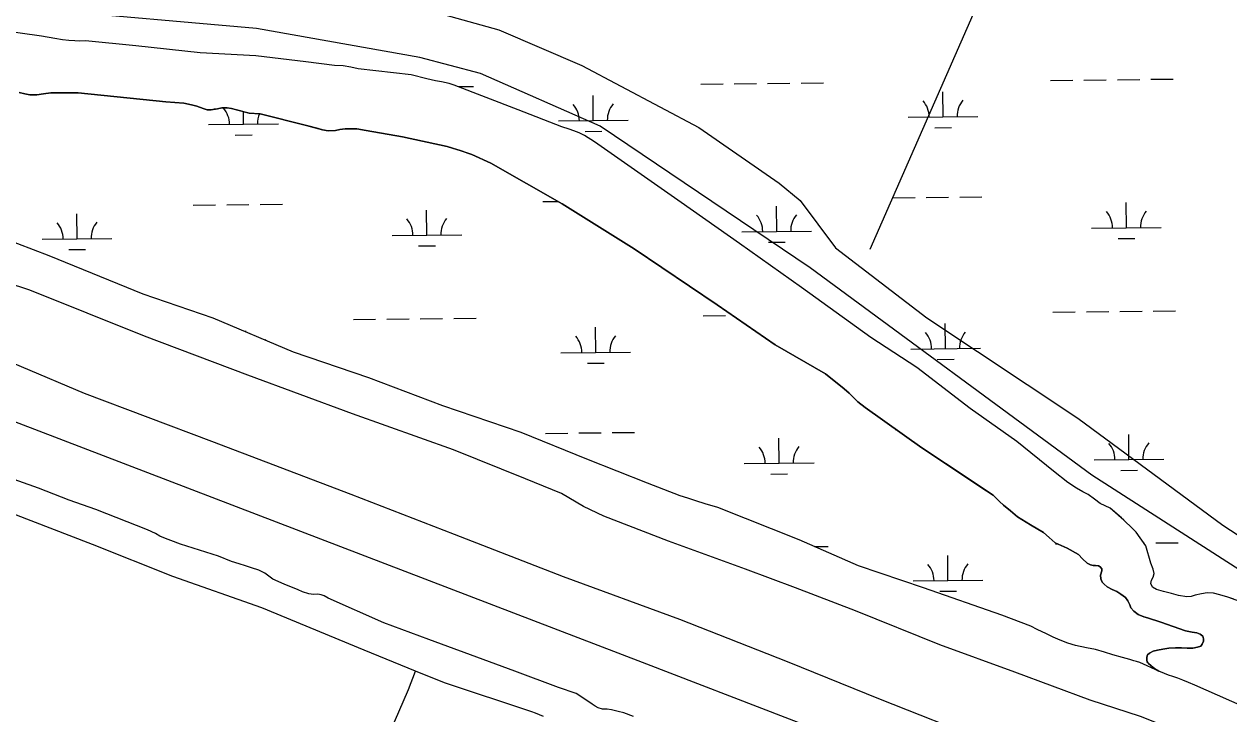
# Model space of a CAD drawing. Extents: x 3734862 to 3772949, y 391520 to 417239.
# Drawn here: x 3754991 to 3756719, y 406490 to 407480 of the extents above; entities that cross this region are included whole.
import ezdxf

# ---------------------------------------------------------------- set-up
doc = ezdxf.new("R2010")
doc.units = 0
for name, color, linetype in [('V-LEVE-TOET', 7, 'Continuous'), ('V-RIVR-EDGE', 7, 'Continuous'), ('V-ROAD-CNTR', 7, 'Continuous'), ('V-SITE-VEGE', 7, 'Continuous'), ('V-TOPO-SHOR', 7, 'Continuous'), ('V-WETL-SWMP', 7, 'Continuous')]:
    doc.layers.add(name, color=color, linetype=linetype)

msp = doc.modelspace()

# ---------------------------------------------------------------- linework, layer by layer
at = {"layer": 'V-LEVE-TOET'}
for points in [[(3756816.7, 406401.7), (3756694.5, 406445.6), (3756592.5, 406486.2), (3756520.5, 406509.7), (3756412.3, 406549.5), (3756304.8, 406589), (3756183.8, 406637.6), (3756097.6, 406670.6), (3756025.7, 406697.6), (3755915.5, 406737.5), (3755822.8, 406773.6), (3755793.4, 406787.2), (3755761.8, 406805.9), (3755710.4, 406827.2), (3755606.8, 406868.5), (3755462.2, 406920.5), (3755311.8, 406976.1), (3755163.4, 407032), (3754999.1, 407097.9), (3754825.4, 407154.9)], [(3754895.8, 407026.4), (3755077, 406950.2), (3755259.8, 406881.4), (3755459.7, 406805), (3755608.1, 406747.8), (3755764.3, 406687.1), (3755931.3, 406625.5), (3756085.5, 406565.2), (3756219.2, 406511), (3756371.9, 406450.8), (3756546.6, 406384.8), (3756743.4, 406314.6)]]:
    msp.add_lwpolyline(points, dxfattribs=at)
at = {"layer": 'V-RIVR-EDGE'}
msp.add_spline([(3746931.7, 406550.4), (3746966.5, 406541.2), (3747000.3, 406533.5), (3747028.4, 406531.1), (3747049.2, 406530.6), (3747079.9, 406527.4), (3747121, 406521.9), (3747141.4, 406516.4), (3747167.6, 406506.4), (3747191.1, 406503.1), (3747219.1, 406497.2), (3747265.7, 406490.3), (3747293.2, 406486.2), (3747333.4, 406477.9), (3747365.5, 406463.8), (3747391.7, 406462), (3747413.4, 406460.5), (3747443.7, 406454.6), (3747492.5, 406444.5), (3747522.3, 406436.3), (3747568.9, 406426.3), (3747592.4, 406424.4), (3747623.1, 406416.2), (3747654.3, 406411.6), (3747685.5, 406405.6), (3747720.3, 406400.6), (3747756.5, 406392.3), (3747789, 406384.6), (3747817, 406380), (3747892.9, 406362.6), (3747922.3, 406361.6), (3747961.2, 406354.7), (3747996.4, 406343.8), (3748029.4, 406335.1), (3748075.1, 406323.3), (3748106.7, 406312.8), (3748130.6, 406304.1), (3748172.6, 406292.3), (3748240.4, 406277.2), (3748299.6, 406266.6), (3748356.6, 406256.6), (3748411.7, 406249.2), (3748447.9, 406247.7), (3748494.5, 406240.8), (3748519.8, 406230.8), (3748547.3, 406222.6), (3748571.3, 406220.8), (3748597.5, 406211.6), (3748627.8, 406208), (3748668.4, 406202), (3748718.6, 406189.6), (3748775.5, 406175.9), (3748839.3, 406164), (3748879, 406152.2), (3748973.5, 406125.3), (3749053.4, 406102.9), (3749137.9, 406082.8), (3749198.9, 406068.6), (3749236, 406058.6), (3749302, 406039.4), (3749349, 406026.2), (3749388.7, 406021.1), (3749433.5, 406017.9), (3749464.3, 406022.8), (3749481.9, 406024.1), (3749498.6, 406024), (3749517.6, 406018.6), (3749535.7, 406007.7), (3749563.6, 405977.8), (3749586.1, 405945.1), (3749596, 405927.5), (3749604.2, 405914.3), (3749617.2, 405907.1), (3749630.4, 405903.9), (3749645.3, 405906.1), (3749665.6, 405909.2), (3749678.7, 405908.7), (3749695, 405905.5), (3749706.3, 405898.7), (3749720.7, 405886.5), (3749732.5, 405871.5), (3749738.7, 405854.8), (3749753.2, 405846.2), (3749774, 405842), (3749792.1, 405842), (3749813.3, 405838.8), (3749847.7, 405834.2), (3749885.6, 405825.5), (3749900.1, 405826.4), (3749915.5, 405827.2), (3749934.5, 405825.8), (3749947.6, 405819), (3749970.6, 405799), (3749987.3, 405784.1), (3750009.8, 405773.6), (3750059.5, 405759.9), (3750107, 405745.8), (3750154, 405729.4), (3750199.6, 405709), (3750231.7, 405693), (3750274.6, 405679.8), (3750310.7, 405673), (3750392.1, 405645.6), (3750475.2, 405615.1), (3750529.8, 405598.7), (3750581.4, 405585), (3750627, 405575.9), (3750680.8, 405565.3), (3750753.5, 405551.1), (3750814.6, 405541.5), (3750862, 405533.2), (3750908.6, 405520.5), (3750940.2, 405509.1), (3751006.2, 405492.6), (3751057.7, 405483), (3751104.2, 405473.9), (3751120.9, 405467.5), (3751139, 405460.2), (3751152.1, 405459.7), (3751173.4, 405464.2), (3751184.7, 405472.8), (3751191.5, 405488.6), (3751201.5, 405494.9), (3751211.4, 405495.3), (3751247.6, 405482.1), (3751275.2, 405477.5), (3751308.6, 405471.5), (3751332.1, 405471), (3751351.6, 405477.8), (3751362.9, 405490.8), (3751371.6, 405512.1), (3751377.4, 405519.3), (3751384.7, 405520.2), (3751391.5, 405520.2), (3751395.5, 405510.7), (3751412.9, 405429.2), (3751420.1, 405404.8), (3751435.9, 405384.9), (3751452.2, 405375.8), (3751476.1, 405370.3), (3751504.6, 405369.3), (3751526.7, 405372), (3751559.3, 405380), (3751596, 405393.5), (3751605.9, 405397.1), (3751625.8, 405394.3), (3751637.1, 405390.7), (3751648.4, 405390.7), (3751658.8, 405393.4), (3751667.4, 405398.8), (3751681.5, 405412.7), (3751695.1, 405426.3), (3751707.7, 405426.7), (3751725.8, 405423.9), (3751730.8, 405416.7), (3751734.3, 405395.9), (3751740.2, 405377.3), (3751752.8, 405362.8), (3751765.9, 405348.8), (3751785.7, 405336.1), (3751805.2, 405331), (3751839.5, 405323.3), (3751857.6, 405320.1), (3751873, 405313.2), (3751892.4, 405299.2), (3751914, 405291.4), (3751951.1, 405285), (3751975.1, 405278.2), (3752049.2, 405261.3), (3752098, 405248), (3752154.5, 405233.4), (3752211, 405224.2), (3752273.8, 405213.7), (3752378.2, 405197.1), (3752467.7, 405177), (3752559, 405159.6), (3752595.6, 405150.9), (3752628.1, 405143.2), (3752650.2, 405140.4), (3752661.6, 405143.1), (3752673.3, 405152.1), (3752681, 405155.7), (3752696.4, 405157.5), (3752729.4, 405147.9), (3752742, 405142), (3752754.7, 405138.8), (3752779.5, 405135.1), (3752815.3, 405129.6), (3752862.3, 405123.6), (3752908.4, 405120.8), (3752951.3, 405119.8), (3753012.8, 405109.2), (3753057.5, 405101.9), (3753115.4, 405090.4), (3753167.4, 405077.2), (3753182.3, 405070.4), (3753206.7, 405060.4), (3753226.5, 405055.3), (3753255.5, 405048.9), (3753304.7, 405032.5), (3753353.5, 405017), (3753421.7, 404999.2), (3753465.1, 404991.4), (3753523, 404980), (3753594.8, 404964.9), (3753636.4, 404955.3), (3753690.2, 404945.7), (3753739.5, 404941.9), (3753767.9, 404943.2), (3753785.1, 404940), (3753815.8, 404930.9), (3753841.6, 404926.3), (3753859.2, 404927.2), (3753877.8, 404929.4), (3753891.8, 404929.8), (3753901.7, 404928.4), (3753904, 404921.6), (3753905.3, 404911.7), (3753917, 404899), (3753933.3, 404892.6), (3753947.3, 404890.3), (3753960.4, 404891.6), (3753976.3, 404893.9), (3754002, 404893.8), (3754049.5, 404885.1), (3754089.7, 404876.9), (3754120.5, 404875.9), (3754150.7, 404870.8), (3754176.5, 404864), (3754209.9, 404855.3), (3754242.5, 404851.6), (3754266.9, 404853.4), (3754292.2, 404851.5), (3754310.7, 404845.6), (3754338.7, 404831.9), (3754383.5, 404817.8), (3754438.6, 404804.1), (3754489.7, 404795.4), (3754530.8, 404792.6), (3754550.3, 404790.7), (3754575.1, 404771.2), (3754599, 404761.2), (3754636.1, 404749.4), (3754674.5, 404741.6), (3754712.4, 404736.1), (3754756.7, 404727.8), (3754793.4, 404725.5), (3754829.1, 404728.1), (3754852.1, 404731.2), (3754868.4, 404730.7), (3754889.7, 404724.3), (3754915.9, 404721.1), (3754948.9, 404716.9), (3755000.4, 404712.3), (3755032.1, 404707.7), (3755059.6, 404695.9), (3755083.6, 404691.7), (3755098, 404686.7), (3755130.1, 404676.7), (3755182, 404656.7), (3755242.1, 404641.1), (3755310.8, 404628.3), (3755363.2, 404610.6), (3755405.7, 404594.6), (3755426, 404590), (3755447.7, 404589.5), (3755470.3, 404588.6), (3755506.5, 404580.8), (3755557.5, 404557.6), (3755580.6, 404548.1), (3755586.9, 404548.1), (3755593.7, 404550.7), (3755601.4, 404550.3), (3755602.7, 404543), (3755611.3, 404537.1), (3755640.2, 404524), (3755702.1, 404495.3)], degree=3, dxfattribs=at)
at = {"layer": 'V-ROAD-CNTR'}
msp.add_lwpolyline([(3752768.1, 407776.5), (3753298.9, 407554.5), (3753550, 407456.3), (3754642.2, 407037.4), (3755877.8, 406563.8), (3756721.3, 406238.9), (3757042.5, 406117.5), (3757443.2, 405947.2), (3757798.3, 405767), (3758154.5, 405553)], dxfattribs=at)
at = {"layer": 'V-SITE-VEGE'}
for points in [[(3754788.4, 407583.3), (3755016.8, 407562.4), (3755431.2, 407515), (3755568.6, 407499.9), (3755671.9, 407471.4), (3755791.1, 407420.2), (3755958.8, 407331.1), (3756074.1, 407251.5), (3756104.5, 407226.7), (3756155.1, 407158.5), (3756286.3, 407058.1), (3756502.7, 406914), (3756710.9, 406760.4), (3756937.3, 406612.6)], [(3756876.6, 406605), (3756522.9, 406832.5), (3756118.6, 407130.1), (3755817.4, 407333), (3755645.6, 407408.8), (3755558.6, 407431.6), (3755324.1, 407473.3), (3755018.8, 407499.9), (3754665.2, 407549.1)]]:
    msp.add_lwpolyline(points, dxfattribs=at)
at = {"layer": 'V-TOPO-SHOR'}
for points in [[(3758104.3, 407457.8), (3757664, 407824.8), (3757133.9, 408297.8), (3756815.8, 408550.6), (3756204.2, 407156.1)], [(3756726.7, 406654.2), (3756717.9, 406657.4), (3756706.4, 406660.7), (3756697.2, 406663), (3756688.5, 406663.5), (3756680, 406662.2), (3756671.3, 406660.2), (3756665.2, 406658.5), (3756658.9, 406657.6), (3756647.3, 406659.6), (3756637.2, 406662.5), (3756625.8, 406665.3), (3756615.7, 406668.3), (3756610, 406671.6), (3756607.3, 406676.8), (3756608.3, 406681.7), (3756611, 406686.1), (3756612.1, 406691.3), (3756610.8, 406697.7), (3756607.7, 406705.9), (3756600.5, 406731.2), (3756586.2, 406750.8), (3756581.1, 406755.7), (3756568.9, 406768), (3756565.4, 406771), (3756549, 406785.2), (3756540.9, 406788.8), (3756534.9, 406791.5), (3756526.7, 406797.9), (3756517.6, 406804.6), (3756509.7, 406808.6), (3756500.9, 406813.5), (3756488.6, 406821.8), (3756468, 406837.9), (3756415.1, 406880.5), (3756348.4, 406927.8), (3756271.5, 406987.1), (3756205.9, 407029.8), (3756106.1, 407101.6), (3756017.5, 407164.7), (3755933.8, 407223.7), (3755809.4, 407310.5), (3755794.7, 407319.9), (3755787.2, 407323.7), (3755779.7, 407326.6), (3755773.1, 407328.7), (3755762.4, 407332.3), (3755699.7, 407356.4), (3755608.1, 407392.1), (3755600.6, 407394.2), (3755589.9, 407396.6), (3755580.9, 407398.3), (3755568.8, 407401.1), (3755546.2, 407406.7), (3755470.1, 407415.5), (3755459.5, 407418), (3755448.4, 407419.8), (3755436.2, 407420.1), (3755395.2, 407425.3), (3755323.4, 407434), (3755243.2, 407438.5), (3755151, 407448.6), (3755078.8, 407455.8), (3755070.8, 407455.2), (3755063.8, 407455.4), (3755055, 407456.1), (3755046.1, 407457.1), (3755034.7, 407458.9), (3755015.8, 407462.3), (3754957.8, 407470.6)], [(3756537.7, 406679), (3756535.9, 406683.5), (3756535.2, 406688.7), (3756537, 406695.1), (3756537, 406698), (3756534.8, 406701), (3756532.3, 406702.3), (3756528, 406702.9), (3756524.7, 406702.6), (3756520.7, 406703.6), (3756516.1, 406706.2), (3756509.5, 406712.4), (3756503.5, 406718.4), (3756487.4, 406727.8), (3756478.8, 406731.3), (3756470.2, 406735.1), (3756461.4, 406742.7), (3756453.4, 406750.2), (3756434.9, 406761.1), (3756416.1, 406772.8), (3756405.9, 406781.4), (3756396, 406789.3), (3756390.4, 406794.6), (3756385.6, 406799.2), (3756381.1, 406803.5), (3756371.9, 406809.7), (3756345.2, 406827.4), (3756278.7, 406871.4), (3756197.4, 406929.3), (3756187.2, 406937.5), (3756180.4, 406944.1), (3756174.4, 406950.1), (3756167.5, 406956.2), (3756140.5, 406978), (3756068.4, 407019.5), (3755985, 407076.7), (3755866, 407157.3), (3755762.8, 407221.7), (3755660.5, 407280.3), (3755633, 407292.6), (3755626, 407295.1), (3755616.5, 407298.3), (3755611.5, 407299.7), (3755605.5, 407301.8), (3755597.9, 407303.9), (3755533.6, 407318.1), (3755481.5, 407327.2), (3755468.1, 407329.2), (3755459.8, 407329.5), (3755451.7, 407329.3), (3755443.9, 407328.3), (3755437.4, 407326.9), (3755427.3, 407326.5), (3755419, 407328), (3755412.6, 407329.8), (3755396.2, 407334.1), (3755329.7, 407351), (3755320.8, 407351.5), (3755313.7, 407351.9), (3755306.1, 407353.9), (3755301.3, 407355), (3755295.5, 407356.6), (3755288.3, 407358.5), (3755282.2, 407359.5), (3755274.7, 407359.6), (3755268.2, 407358.2), (3755263.4, 407357.4), (3755259.1, 407356.5), (3755253.6, 407356.6), (3755247.7, 407358.3), (3755238.7, 407361.7), (3755231.2, 407363.9), (3755220.2, 407366.2), (3755194.2, 407368), (3755068.2, 407380.8), (3755029.1, 407380.9), (3755018.6, 407379.6), (3755009, 407378), (3754999.2, 407378), (3754991.7, 407379.4), (3754983.6, 407381.7)], [(3755814.5, 406498.7), (3755810, 406501), (3755806, 406503.6), (3755792.7, 406512.8), (3755782.7, 406519.2), (3755757.4, 406527.6), (3755694.7, 406551.2), (3755658.7, 406564.5), (3755571.3, 406596.7), (3755506.9, 406620.5), (3755427.3, 406656.1), (3755421.4, 406659.3), (3755416.8, 406660.7), (3755412.1, 406661.6), (3755406.2, 406661.2), (3755399.2, 406662), (3755390.1, 406665), (3755384.1, 406667.7), (3755363.8, 406675.9), (3755347.9, 406682.9), (3755336.4, 406691.8), (3755327.5, 406696.2), (3755316.9, 406699.6), (3755308.3, 406702.3), (3755299.3, 406705), (3755288.3, 406708.3), (3755269.7, 406715.9), (3755215, 406733.3), (3755201.2, 406738.8), (3755193.7, 406741.5), (3755185.5, 406744.7), (3755179.3, 406748.5), (3755167.8, 406753.9), (3755093.6, 406783), (3755055.4, 406796.4), (3755011.5, 406813.5), (3754961.6, 406831.6)], [(3755735.9, 406486.3), (3755724.8, 406490.7), (3755719.3, 406492.8), (3755594.2, 406534.5), (3755552.6, 406551.3), (3755478.7, 406581.4), (3755331.9, 406642.1), (3755204.3, 406686.9), (3755089.1, 406732.7), (3754946.1, 406787.9)], [(3756756, 406493.2), (3756670.5, 406530.9), (3756661.6, 406534.9), (3756653.3, 406538.1), (3756646.3, 406541), (3756639.2, 406543.4), (3756632.9, 406545.6), (3756627.2, 406547.8), (3756618.8, 406551.1), (3756613.1, 406554.3), (3756607.8, 406558.8), (3756604.2, 406562), (3756603.3, 406563.3), (3756602.2, 406564.6), (3756601.5, 406567), (3756601.5, 406571.2), (3756602.9, 406574.5), (3756605.5, 406577.1), (3756610.9, 406579.8), (3756617, 406581.4), (3756624.6, 406582.9), (3756633.4, 406584.3), (3756642.7, 406584.7), (3756651.3, 406584.8), (3756659.4, 406584.1), (3756667.9, 406584.2), (3756674.2, 406585.4), (3756679, 406587.2), (3756681.3, 406589.9), (3756683, 406594.1), (3756683, 406597.6), (3756682, 406601.2), (3756678.3, 406604.3), (3756673.7, 406606.1), (3756666.7, 406607.1), (3756657, 406609.1), (3756621.9, 406621.3), (3756602.5, 406627.5), (3756597.3, 406629.2), (3756589.4, 406632.4), (3756583, 406637.3), (3756578.9, 406641.8), (3756577.1, 406646.2), (3756574.6, 406652), (3756570.9, 406656.8), (3756564.6, 406661.7), (3756558.5, 406665.3), (3756551.9, 406668.3), (3756544.8, 406672.3), (3756540.4, 406675.9), (3756537.7, 406679)], [(3755051.9, 405380.3), (3755145.1, 405596.5), (3755243.9, 405831.6), (3755328.4, 406032.3), (3755409.2, 406213.3), (3755485.1, 406392.1), (3755542.4, 406524.9), (3755552.6, 406551.3)], [(3755865.3, 406486.1), (3755851.2, 406491.1), (3755843, 406493.2), (3755833.6, 406495.7), (3755827.6, 406496.4), (3755820.9, 406496.4), (3755814.5, 406498.7)]]:
    msp.add_lwpolyline(points, dxfattribs=at)
at = {"layer": 'V-WETL-SWMP'}
for p, q in [((3756559.5, 407399.9), (3756591.5, 407400.3)), ((3756607.5, 407400.4), (3756639.5, 407400.8)), ((3755613.6, 407389.9), (3755635.7, 407390.2)), ((3755961.6, 407393.6), (3755993.6, 407394)), ((3756009.6, 407394.1), (3756041.6, 407394.5)), ((3756057.6, 407394.6), (3756089.6, 407395)), ((3756105.6, 407395.1), (3756137.6, 407395.5)), ((3756463.5, 407398.9), (3756495.5, 407399.3)), ((3756511.5, 407399.4), (3756543.5, 407399.8)), ((3755807.5, 407341.3), (3755807.2, 407377.3)), ((3756309.4, 407346.6), (3756309, 407382.6)), ((3755305.6, 407335.9), (3755305.4, 407354)), ((3755255.6, 407335.4), (3755355.6, 407336.5)), ((3755757.5, 407340.7), (3755857.5, 407341.8)), ((3756259.4, 407346), (3756359.4, 407347.1)), ((3756297.6, 407331), (3756321.6, 407331.3)), ((3755293.8, 407320.4), (3755317.8, 407320.6)), ((3755795.7, 407325.7), (3755819.7, 407326)), ((3756237.2, 407230.4), (3756269.2, 407230.7)), ((3756285.2, 407230.9), (3756317.2, 407231.2)), ((3756333.2, 407231.4), (3756365.2, 407231.7)), ((3755233.5, 407219.7), (3755265.5, 407220.1)), ((3755281.5, 407220.2), (3755313.4, 407220.6)), ((3755329.4, 407220.8), (3755361.4, 407221.1)), ((3755568.8, 407176.9), (3755568.4, 407212.8)), ((3755735.3, 407225), (3755756.7, 407225.3)), ((3756070.7, 407182.2), (3756070.3, 407218.2)), ((3756572.5, 407187.5), (3756572.2, 407223.5)), ((3755066.9, 407171.5), (3755066.5, 407207.5)), ((3755518.8, 407176.3), (3755618.8, 407177.4)), ((3756020.7, 407181.6), (3756120.7, 407182.7)), ((3756522.5, 407186.9), (3756622.5, 407188)), ((3755016.9, 407171), (3755116.9, 407172.1)), ((3755556.9, 407161.3), (3755580.9, 407161.5)), ((3756058.8, 407166.6), (3756082.8, 407166.9)), ((3756560.7, 407171.9), (3756584.7, 407172.2)), ((3755055.1, 407156), (3755079.1, 407156.2)), ((3755463.2, 407055.7), (3755495.2, 407056)), ((3755511.2, 407056.2), (3755543.2, 407056.5)), ((3755559.2, 407056.7), (3755591.2, 407057)), ((3755607.2, 407057.2), (3755639.2, 407057.5)), ((3755965.1, 407061), (3755997.1, 407061.3)), ((3756467, 407066.3), (3756499, 407066.6)), ((3756515, 407066.8), (3756547, 407067.1)), ((3756563, 407067.3), (3756595, 407067.6)), ((3756611, 407067.8), (3756643, 407068.1)), ((3755308.8, 407037.8), (3755308.8, 407039.3)), ((3755811, 407008.6), (3755810.7, 407044.6)), ((3756312.9, 407013.9), (3756312.5, 407049.9)), ((3755761, 407008.1), (3755861, 407009.1)), ((3756262.9, 407013.4), (3756362.9, 407014.4)), ((3755799.2, 406993), (3755823.2, 406993.3)), ((3756301.1, 406998.3), (3756325.1, 406998.6)), ((3755738.8, 406892.4), (3755770.8, 406892.7)), ((3755786.8, 406892.9), (3755818.8, 406893.2)), ((3755834.8, 406893.4), (3755866.8, 406893.7)), ((3756074.2, 406849.5), (3756073.8, 406885.5)), ((3756240.7, 406897.7), (3756241.8, 406897.7)), ((3756576.1, 406854.8), (3756575.7, 406890.8)), ((3756024.2, 406849), (3756124.2, 406850)), ((3756526.1, 406854.3), (3756626.1, 406855.3)), ((3756062.3, 406833.9), (3756086.3, 406834.2)), ((3756564.2, 406839.3), (3756588.2, 406839.5)), ((3756125, 406730), (3756144.6, 406730.2)), ((3756470.5, 406733.6), (3756473.4, 406733.6)), ((3756597.8, 406735), (3756598.5, 406735)), ((3756614.5, 406735.1), (3756646.5, 406735.5)), ((3756316.4, 406681.2), (3756316, 406717.2)), ((3756266.4, 406680.7), (3756366.4, 406681.8)), ((3756304.6, 406665.7), (3756328.6, 406665.9))]:
    msp.add_line(p, q, dxfattribs=at)
for points in [[(3756671.3, 406660.2), (3756665.2, 406658.5), (3756658.9, 406657.6), (3756647.3, 406659.6), (3756637.2, 406662.5), (3756625.8, 406665.3), (3756615.7, 406668.3), (3756610, 406671.6), (3756607.3, 406676.8), (3756608.3, 406681.7), (3756611, 406686.1), (3756612.1, 406691.3), (3756610.8, 406697.7), (3756607.7, 406705.9), (3756600.5, 406731.2), (3756586.2, 406750.8), (3756581.1, 406755.7), (3756568.9, 406768), (3756549, 406785.2), (3756534.9, 406791.5), (3756526.7, 406797.9), (3756517.5, 406804.6), (3756509.7, 406808.6), (3756500.9, 406813.5), (3756488.6, 406821.8), (3756468, 406837.9), (3756415.1, 406880.5), (3756348.4, 406927.8), (3756271.5, 406987.1), (3756205.9, 407029.8), (3756106.1, 407101.6), (3756017.5, 407164.7), (3755933.8, 407223.7), (3755809.4, 407310.5), (3755794.7, 407319.9), (3755787.2, 407323.7), (3755779.7, 407326.6), (3755773.1, 407328.7), (3755762.4, 407332.3), (3755699.7, 407356.4), (3755608.1, 407392.1), (3755600.6, 407394.2), (3755589.9, 407396.6), (3755580.9, 407398.3), (3755568.8, 407401.1), (3755546.2, 407406.7), (3755470.1, 407415.5), (3755459.5, 407418), (3755448.4, 407419.8), (3755436.2, 407420.1), (3755395.2, 407425.3), (3755323.4, 407434), (3755243.2, 407438.5), (3755151, 407448.6), (3755078.8, 407455.8), (3755070.8, 407455.2), (3755063.8, 407455.4), (3755055, 407456.1), (3755046.1, 407457.1), (3755034.7, 407458.9), (3755015.8, 407462.3), (3754957.8, 407470.6)], [(3754983.6, 407381.7), (3754991.7, 407379.4), (3754999.2, 407378), (3755009, 407378), (3755018.6, 407379.6), (3755029.1, 407380.9), (3755068.2, 407380.8), (3755194.2, 407368), (3755220.2, 407366.2), (3755231.2, 407363.9), (3755238.7, 407361.7), (3755247.7, 407358.3), (3755253.6, 407356.6), (3755259.1, 407356.5), (3755268.2, 407358.2), (3755274.7, 407359.6), (3755282.2, 407359.5), (3755288.3, 407358.5), (3755301.3, 407355), (3755313.7, 407351.9), (3755329.7, 407351), (3755396.2, 407334.1), (3755419, 407328), (3755427.3, 407326.5), (3755437.4, 407326.9), (3755443.9, 407328.3), (3755451.7, 407329.3), (3755459.8, 407329.5), (3755468.1, 407329.2), (3755481.5, 407327.2), (3755533.6, 407318.1), (3755597.9, 407303.9), (3755605.5, 407301.8), (3755611.5, 407299.7), (3755616.5, 407298.3), (3755633, 407292.6), (3755660.5, 407280.3), (3755762.8, 407221.7), (3755866, 407157.3), (3755985, 407076.7), (3756068.4, 407019.5), (3756140.5, 406978), (3756167.5, 406956.2), (3756174.4, 406950.1), (3756187.2, 406937.5), (3756197.4, 406929.3), (3756278.7, 406871.4), (3756371.9, 406809.7), (3756381.1, 406803.5), (3756385.6, 406799.2), (3756390.4, 406794.6), (3756396, 406789.3), (3756405.9, 406781.4), (3756416.1, 406772.8), (3756434.9, 406761.1), (3756453.4, 406750.2), (3756461.4, 406742.7), (3756470.2, 406735.1), (3756478.8, 406731.3), (3756487.4, 406727.8), (3756503.5, 406718.4), (3756509.5, 406712.4), (3756516.1, 406706.2), (3756520.7, 406703.6), (3756524.7, 406702.6), (3756528, 406702.9), (3756532.3, 406702.3), (3756534.8, 406701), (3756537, 406698), (3756537, 406695.1), (3756535.2, 406688.7), (3756535.9, 406683.5), (3756537.7, 406679), (3756540.4, 406675.9), (3756544.8, 406672.3), (3756551.9, 406668.3), (3756558.5, 406665.3), (3756564.6, 406661.7), (3756570.9, 406656.8), (3756574.6, 406652), (3756577.1, 406646.2)], [(3756618.8, 406551.1), (3756591.7, 406563.4), (3756586.9, 406564.8), (3756582.9, 406565.9), (3756577.3, 406567.7), (3756572, 406569.4), (3756566.9, 406570.9), (3756553.1, 406574.6), (3756541.2, 406578.5), (3756528.1, 406582), (3756515.2, 406584.5), (3756499.4, 406588.1), (3756488.4, 406591.5), (3756477.4, 406595.5), (3756467.1, 406599.9), (3756457.8, 406604.5), (3756444.4, 406611.1), (3756435.2, 406615.8), (3756393.9, 406631.7), (3756281.4, 406670.9), (3756188.1, 406702.4), (3756102.7, 406739.7), (3755986.2, 406785.8), (3755968.2, 406791.2), (3755954.8, 406795.5), (3755943.2, 406799.3), (3755932.2, 406802.9), (3755885.2, 406820.9), (3755798.4, 406855.2), (3755704.1, 406893.7), (3755591.4, 406931.9), (3755485.3, 406972), (3755377.2, 407009), (3755262, 407057.5), (3755161.8, 407092.2), (3755026.6, 407147.1), (3754914.1, 407190.1)], [(3756735.4, 406650.9), (3756717.9, 406657.4), (3756706.4, 406660.7), (3756697.2, 406663), (3756688.5, 406663.5), (3756680, 406662.2), (3756671.3, 406660.2)], [(3756577.1, 406646.2), (3756578.9, 406641.8), (3756583, 406637.3), (3756589.4, 406632.4), (3756597.3, 406629.2), (3756602.5, 406627.5), (3756621.9, 406621.3), (3756657, 406609.1), (3756666.7, 406607.1), (3756673.7, 406606.1), (3756678.3, 406604.3), (3756682, 406601.2), (3756683, 406597.6), (3756683, 406594.1), (3756681.3, 406589.9), (3756679, 406587.2), (3756674.2, 406585.4), (3756667.9, 406584.2), (3756659.4, 406584.1), (3756651.3, 406584.8), (3756642.7, 406584.7), (3756633.4, 406584.3), (3756624.6, 406582.9), (3756617, 406581.4), (3756610.9, 406579.8), (3756605.5, 406577.1), (3756602.9, 406574.5), (3756601.5, 406571.2), (3756601.5, 406567), (3756602.2, 406564.6), (3756603.3, 406563.3), (3756604.2, 406562), (3756613.1, 406554.3), (3756618.8, 406551.1)]]:
    msp.add_lwpolyline(points, dxfattribs=at)
for centre, start, end in [((3756254.2, 407346.4), 359.8334, 41.377), ((3756364.7, 407347.6), 139.8334, 181.377), ((3755250.4, 407335.8), 359.8334, 41.377), ((3755360.9, 407337), 156.537, 181.377), ((3755752.3, 407341.1), 359.8334, 41.377), ((3755862.8, 407342.3), 139.8334, 181.377), ((3756517.3, 407187.4), 359.8334, 41.377), ((3756627.8, 407188.5), 139.8334, 181.377), ((3755011.6, 407171.4), 359.8334, 41.377), ((3755122.1, 407172.6), 139.8334, 181.377), ((3755513.5, 407176.7), 359.8334, 41.377), ((3755624, 407177.9), 139.8334, 181.377), ((3756015.4, 407182.1), 359.8334, 41.377), ((3756125.9, 407183.2), 139.8334, 181.377), ((3756257.7, 407013.8), 359.8334, 41.377), ((3756368.2, 407015), 139.8334, 181.377), ((3755364.4, 407004.3), 139.8334, 141.9099), ((3755755.8, 407008.5), 359.8334, 41.377), ((3755866.3, 407009.6), 139.8334, 181.377), ((3756018.9, 406849.4), 359.8334, 41.377), ((3756129.4, 406850.6), 139.8334, 181.377), ((3756520.8, 406854.7), 359.8334, 41.377), ((3756631.3, 406855.9), 139.8334, 181.377), ((3756261.2, 406681.1), 359.8334, 41.377), ((3756371.7, 406682.3), 139.8334, 181.377)]:
    msp.add_arc(centre, 35.2, start, end, dxfattribs=at)

doc.saveas('drawing.dxf')
